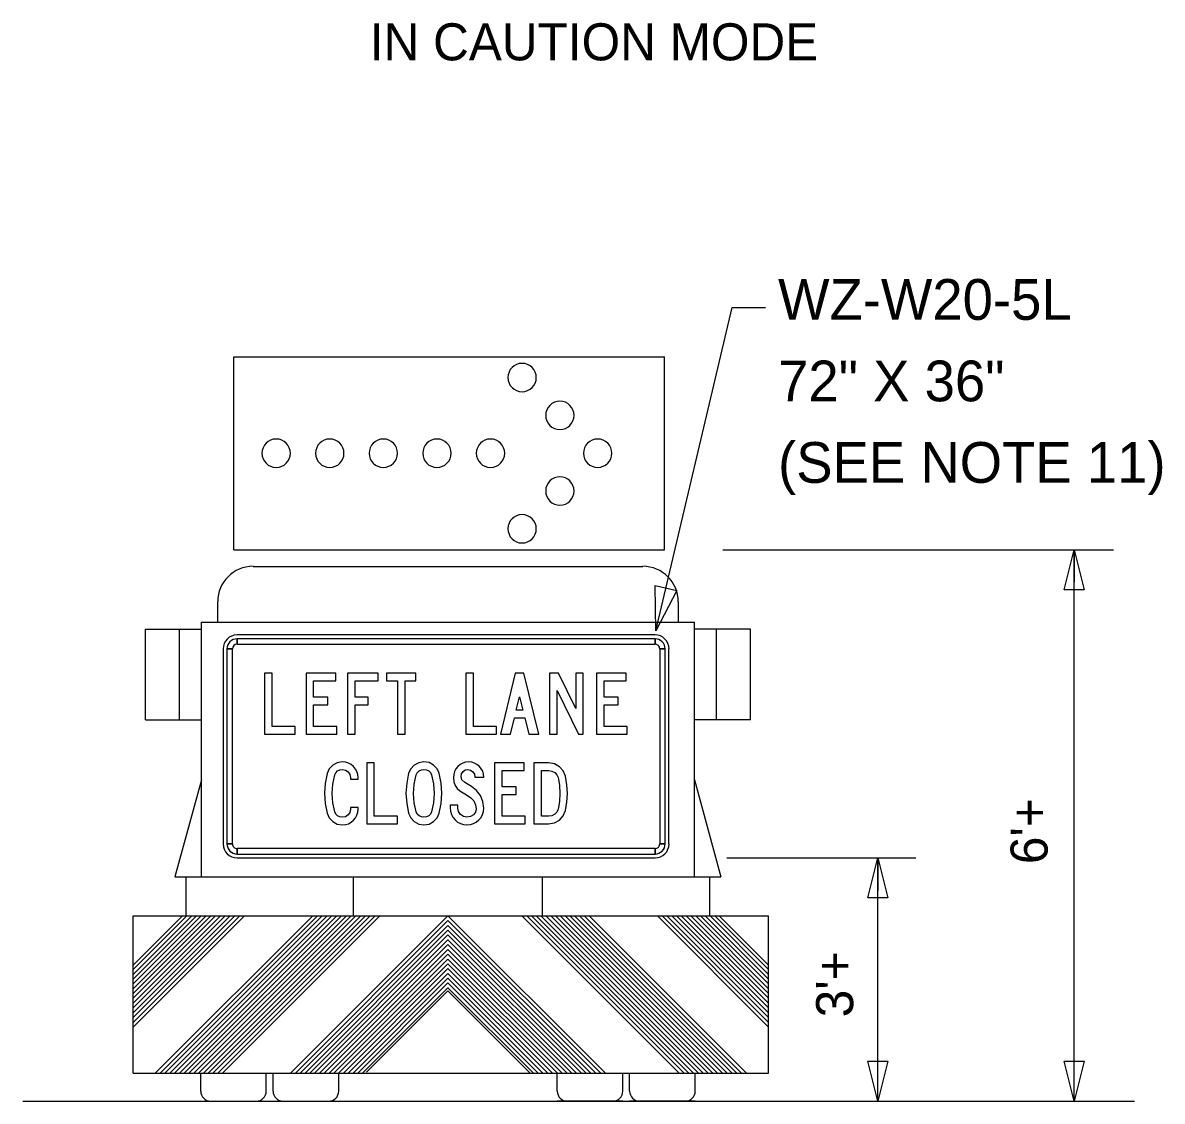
# Model space of a CAD drawing. Extents: x 1807779 to 1818251, y 673292 to 678849.
# Drawn here: x 1817437.6 to 1817622.2, y 676697.7 to 676872.4 of the extents above; entities that cross this region are included whole.
import ezdxf

# ---------------------------------------------------------------- set-up
doc = ezdxf.new("R2010")
doc.units = 0
doc.layers.add('DSN_RDWY_Drive', color=7, linetype='Continuous')

msp = doc.modelspace()

# ---------------------------------------------------------------- linework, layer by layer
at = {"layer": 'DSN_RDWY_Drive'}
for p, q in [((1817471.79, 676818.28), (1817541.56, 676818.28)), ((1817471.79, 676786.99), (1817471.79, 676818.28)), ((1817541.56, 676786.99), (1817541.56, 676818.28)), ((1817471.79, 676786.99), (1817541.56, 676786.99)), ((1817551.03, 676786.99), (1817614.3, 676786.99)), ((1817607.93, 676697.68), (1817607.93, 676786.99)), ((1817607.93, 676786.99), (1817607.93, 676781.75)), ((1817474.93, 676784.31), (1817538.07, 676784.31)), ((1817469.19, 676775.28), (1817469.19, 676778.58)), ((1817543.82, 676775.28), (1817543.82, 676778.58)), ((1817466.59, 676734.02), (1817466.59, 676775.28)), ((1817466.59, 676775.28), (1817546.42, 676775.28)), ((1817546.42, 676734.02), (1817546.42, 676775.28)), ((1817457.48, 676774.12), (1817466.59, 676774.12)), ((1817457.48, 676759.45), (1817457.48, 676774.12)), ((1817463, 676759.45), (1817463, 676774.12)), ((1817540.05, 676773.21), (1817472.33, 676773.21)), ((1817555.52, 676774.12), (1817546.42, 676774.12)), ((1817550.01, 676759.45), (1817550.01, 676774.12)), ((1817555.52, 676759.45), (1817555.52, 676774.12)), ((1817472.33, 676771.71), (1817472.33, 676772.58)), ((1817540.05, 676772.58), (1817540.05, 676771.71)), ((1817470.08, 676770.95), (1817470.08, 676739.35)), ((1817470.7, 676770.95), (1817471.58, 676770.95)), ((1817540.8, 676770.95), (1817541.68, 676770.95)), ((1817542.3, 676739.35), (1817542.3, 676770.95)), ((1817457.48, 676759.45), (1817466.59, 676759.45)), ((1817555.52, 676759.45), (1817546.42, 676759.45)), ((1817466.59, 676749.74), (1817462.27, 676734.02)), ((1817546.42, 676749.74), (1817550.73, 676734.02)), ((1817471.58, 676739.35), (1817470.7, 676739.35)), ((1817472.33, 676737.72), (1817472.33, 676738.6)), ((1817540.05, 676738.6), (1817540.05, 676737.72)), ((1817541.68, 676739.35), (1817540.8, 676739.35)), ((1817472.33, 676737.1), (1817540.05, 676737.1)), ((1817551.68, 676737.1), (1817582.29, 676737.1)), ((1817576.12, 676697.68), (1817576.12, 676737.1)), ((1817576.12, 676737.1), (1817576.12, 676731.77)), ((1817462.27, 676734.02), (1817550.73, 676734.02)), ((1817464.07, 676727.71), (1817464.07, 676734.02)), ((1817491.19, 676727.71), (1817491.19, 676733.9)), ((1817521.82, 676727.71), (1817521.82, 676733.9)), ((1817548.94, 676727.71), (1817548.94, 676734.02)), ((1817455.5, 676727.71), (1817558.45, 676727.71)), ((1817455.5, 676727.71), (1817558.45, 676727.71)), ((1817455.5, 676727.71), (1817558.45, 676727.71)), ((1817455.5, 676727.71), (1817558.45, 676727.71)), ((1817455.5, 676702.22), (1817455.5, 676727.71)), ((1817455.5, 676719.73), (1817463.48, 676727.71)), ((1817455.5, 676710.45), (1817472.76, 676727.71)), ((1817455.5, 676711.24), (1817471.97, 676727.71)), ((1817455.5, 676712.02), (1817471.19, 676727.71)), ((1817455.5, 676712.79), (1817470.42, 676727.71)), ((1817455.5, 676713.57), (1817469.64, 676727.71)), ((1817455.5, 676714.35), (1817468.86, 676727.71)), ((1817455.5, 676715.12), (1817468.09, 676727.71)), ((1817455.5, 676715.9), (1817467.31, 676727.71)), ((1817455.5, 676716.68), (1817466.53, 676727.71)), ((1817455.5, 676717.46), (1817465.75, 676727.71)), ((1817455.5, 676718.23), (1817464.98, 676727.71)), ((1817455.5, 676719.01), (1817464.2, 676727.71)), ((1817455.5, 676709.68), (1817473.51, 676727.69)), ((1817459.09, 676702.22), (1817484.59, 676727.71)), ((1817459.86, 676702.22), (1817485.36, 676727.71)), ((1817460.64, 676702.22), (1817486.14, 676727.71)), ((1817461.43, 676702.22), (1817486.92, 676727.71)), ((1817462.2, 676702.22), (1817487.69, 676727.71)), ((1817462.98, 676702.22), (1817488.47, 676727.71)), ((1817463.76, 676702.22), (1817489.26, 676727.71)), ((1817464.54, 676702.22), (1817490.04, 676727.71)), ((1817465.31, 676702.22), (1817490.81, 676727.71)), ((1817466.09, 676702.22), (1817491.59, 676727.71)), ((1817466.87, 676702.22), (1817492.37, 676727.71)), ((1817467.64, 676702.22), (1817493.14, 676727.71)), ((1817468.42, 676702.22), (1817493.92, 676727.71)), ((1817469.2, 676702.22), (1817494.69, 676727.7)), ((1817469.98, 676702.22), (1817495.48, 676727.71)), ((1817481.01, 676702.22), (1817506.5, 676727.71)), ((1817532, 676702.22), (1817506.5, 676727.71)), ((1817543.96, 676702.22), (1817518.47, 676727.71)), ((1817544.74, 676702.22), (1817519.25, 676727.7)), ((1817545.52, 676702.22), (1817520.02, 676727.71)), ((1817546.3, 676702.22), (1817520.8, 676727.71)), ((1817547.07, 676702.22), (1817521.57, 676727.71)), ((1817547.85, 676702.22), (1817522.35, 676727.71)), ((1817548.63, 676702.22), (1817523.14, 676727.71)), ((1817549.4, 676702.22), (1817523.91, 676727.71)), ((1817550.18, 676702.22), (1817524.69, 676727.71)), ((1817550.97, 676702.22), (1817525.47, 676727.71)), ((1817551.75, 676702.22), (1817526.25, 676727.71)), ((1817552.52, 676702.22), (1817527.02, 676727.71)), ((1817553.3, 676702.22), (1817527.8, 676727.71)), ((1817554.08, 676702.22), (1817528.58, 676727.71)), ((1817554.85, 676702.22), (1817529.36, 676727.71)), ((1817558.45, 676709.68), (1817540.43, 676727.69)), ((1817558.45, 676710.45), (1817541.19, 676727.71)), ((1817558.45, 676711.24), (1817541.97, 676727.71)), ((1817558.45, 676712.02), (1817542.75, 676727.71)), ((1817558.45, 676712.79), (1817543.52, 676727.71)), ((1817558.45, 676713.57), (1817544.3, 676727.71)), ((1817558.45, 676714.35), (1817545.08, 676727.71)), ((1817558.45, 676715.12), (1817545.85, 676727.71)), ((1817558.45, 676715.9), (1817546.63, 676727.71)), ((1817558.45, 676716.68), (1817547.41, 676727.71)), ((1817558.45, 676717.46), (1817548.19, 676727.71)), ((1817558.45, 676718.23), (1817548.96, 676727.71)), ((1817558.45, 676719.01), (1817549.74, 676727.71)), ((1817558.45, 676719.73), (1817550.46, 676727.71)), ((1817558.45, 676702.22), (1817558.45, 676727.71)), ((1817481.78, 676702.22), (1817506.5, 676726.94)), ((1817482.56, 676702.22), (1817506.5, 676726.16)), ((1817483.34, 676702.22), (1817506.5, 676725.38)), ((1817531.19, 676702.26), (1817506.5, 676726.94)), ((1817530.45, 676702.22), (1817506.5, 676726.16)), ((1817529.67, 676702.22), (1817506.5, 676725.38)), ((1817484.11, 676702.22), (1817506.5, 676724.61)), ((1817484.89, 676702.22), (1817506.5, 676723.83)), ((1817528.9, 676702.22), (1817506.5, 676724.61)), ((1817528.12, 676702.22), (1817506.5, 676723.83)), ((1817485.67, 676702.22), (1817506.5, 676723.04)), ((1817486.44, 676702.22), (1817506.5, 676722.27)), ((1817487.23, 676702.22), (1817506.5, 676721.49)), ((1817527.34, 676702.22), (1817506.5, 676723.04)), ((1817526.57, 676702.22), (1817506.5, 676722.27)), ((1817525.79, 676702.22), (1817506.5, 676721.49)), ((1817488.01, 676702.22), (1817506.5, 676720.71)), ((1817488.79, 676702.22), (1817506.5, 676719.93)), ((1817525.01, 676702.22), (1817506.5, 676720.71)), ((1817524.22, 676702.22), (1817506.5, 676719.93)), ((1817489.56, 676702.22), (1817506.5, 676719.16)), ((1817490.34, 676702.22), (1817506.5, 676718.38)), ((1817523.45, 676702.22), (1817506.5, 676719.16)), ((1817522.67, 676702.22), (1817506.5, 676718.38)), ((1817491.12, 676702.22), (1817506.5, 676717.6)), ((1817491.89, 676702.22), (1817506.5, 676716.83)), ((1817492.67, 676702.22), (1817506.5, 676716.05)), ((1817521.89, 676702.22), (1817506.5, 676717.6)), ((1817521.12, 676702.22), (1817506.5, 676716.83)), ((1817520.34, 676702.22), (1817506.5, 676716.05)), ((1817493.32, 676702.36), (1817506.5, 676715.55)), ((1817519.84, 676702.22), (1817506.5, 676715.55)), ((1817455.5, 676702.22), (1817558.45, 676702.22)), ((1817455.5, 676702.22), (1817558.45, 676702.22)), ((1817455.5, 676702.22), (1817558.45, 676702.22)), ((1817455.5, 676702.22), (1817558.45, 676702.22)), ((1817466.44, 676699.33), (1817466.44, 676702.22)), ((1817477.07, 676699.33), (1817477.07, 676702.22)), ((1817478.17, 676699.33), (1817478.17, 676702.22)), ((1817488.81, 676699.33), (1817488.81, 676702.22)), ((1817524.2, 676699.33), (1817524.2, 676702.22)), ((1817534.83, 676699.33), (1817534.83, 676702.22)), ((1817535.93, 676699.33), (1817535.93, 676702.22)), ((1817546.57, 676699.33), (1817546.57, 676702.22)), ((1817437.62, 676697.68), (1817617.73, 676697.68)), ((1817466.44, 676697.68), (1817477.07, 676697.68)), ((1817466.44, 676697.68), (1817477.07, 676697.68)), ((1817466.44, 676697.68), (1817477.07, 676697.68)), ((1817466.44, 676697.68), (1817477.07, 676697.68)), ((1817478.17, 676697.68), (1817488.81, 676697.68)), ((1817478.17, 676697.68), (1817488.81, 676697.68)), ((1817478.17, 676697.68), (1817488.81, 676697.68)), ((1817478.17, 676697.68), (1817488.81, 676697.68)), ((1817534.83, 676697.68), (1817524.2, 676697.68)), ((1817534.83, 676697.68), (1817524.2, 676697.68)), ((1817534.83, 676697.68), (1817524.2, 676697.68)), ((1817534.83, 676697.68), (1817524.2, 676697.68)), ((1817546.57, 676697.68), (1817535.93, 676697.68)), ((1817546.57, 676697.68), (1817535.93, 676697.68)), ((1817546.57, 676697.68), (1817535.93, 676697.68)), ((1817546.57, 676697.68), (1817535.93, 676697.68))]:
    msp.add_line(p, q, dxfattribs=at)
for points in [[(1817540.2, 676773.87), (1817552.54, 676826.27), (1817557.94, 676826.27)], [(1817521.21, 676757.16), (1817518.8, 676767.02), (1817517.4, 676767.02), (1817515, 676757.16), (1817516.63, 676757.16), (1817517.27, 676759.8), (1817518.93, 676759.8), (1817519.58, 676757.16), (1817521.21, 676757.16)], [(1817518.63, 676761.03), (1817517.57, 676761.03), (1817518.1, 676763.2), (1817518.63, 676761.03)], [(1817505.51, 676747.55), (1817505.4, 676749.2), (1817505.07, 676750.8), (1817504.73, 676751.54), (1817504.16, 676752.13), (1817503.43, 676752.52), (1817502.61, 676752.65), (1817501.78, 676752.51), (1817501.05, 676752.13), (1817500.48, 676751.53), (1817500.13, 676750.8), (1817499.81, 676749.19), (1817499.7, 676747.55), (1817499.81, 676745.91), (1817500.13, 676744.31), (1817500.47, 676743.57), (1817501.04, 676742.97), (1817501.78, 676742.57), (1817502.61, 676742.44), (1817503.44, 676742.57), (1817504.17, 676742.97), (1817504.74, 676743.57), (1817505.08, 676744.32), (1817505.4, 676745.92), (1817505.51, 676747.55)], [(1817504.28, 676747.54), (1817504.17, 676746.02), (1817503.85, 676744.54), (1817503.68, 676744.19), (1817503.39, 676743.91), (1817503.02, 676743.73), (1817502.61, 676743.67), (1817502.19, 676743.73), (1817501.82, 676743.92), (1817501.53, 676744.2), (1817501.36, 676744.55), (1817501.04, 676746.03), (1817500.93, 676747.54), (1817501.04, 676749.06), (1817501.36, 676750.55), (1817501.53, 676750.89), (1817501.82, 676751.17), (1817502.19, 676751.35), (1817502.61, 676751.41), (1817503.02, 676751.35), (1817503.39, 676751.17), (1817503.68, 676750.9), (1817503.85, 676750.56), (1817504.17, 676749.07), (1817504.28, 676747.54)], [(1817520.4, 676742.62), (1817522.81, 676742.62), (1817523.74, 676742.77), (1817524.56, 676743.22), (1817525.18, 676743.91), (1817525.54, 676744.76), (1817525.78, 676746.13), (1817525.86, 676747.54), (1817525.78, 676748.95), (1817525.54, 676750.33), (1817525.18, 676751.18), (1817524.56, 676751.86), (1817523.74, 676752.32), (1817522.81, 676752.47), (1817520.4, 676752.47), (1817520.4, 676742.62)], [(1817521.64, 676743.85), (1817521.64, 676751.24), (1817522.84, 676751.24), (1817523.34, 676751.16), (1817523.79, 676750.93), (1817524.13, 676750.57), (1817524.33, 676750.13), (1817524.55, 676748.85), (1817524.63, 676747.54), (1817524.55, 676746.23), (1817524.33, 676744.96), (1817524.13, 676744.52), (1817523.79, 676744.16), (1817523.34, 676743.92), (1817522.84, 676743.85), (1817521.64, 676743.85)]]:
    msp.add_lwpolyline(points, dxfattribs=at)
for points in [[(1817606.31, 676780.49), (1817607.93, 676786.99), (1817609.56, 676780.49)], [(1817543.57, 676780.42), (1817540.2, 676773.87), (1817540.09, 676781.24)], [(1817540.05, 676772.58), (1817472.33, 676772.58), (1817472.33, 676771.71), (1817540.05, 676771.71), (1817540.05, 676772.58)], [(1817470.7, 676770.95), (1817470.7, 676739.35), (1817471.58, 676739.35), (1817471.58, 676770.95), (1817470.7, 676770.95)], [(1817541.68, 676739.35), (1817541.68, 676770.95), (1817540.8, 676770.95), (1817540.8, 676739.35), (1817541.68, 676739.35)], [(1817481.77, 676757.16), (1817481.77, 676758.39), (1817478.03, 676758.39), (1817478.03, 676767.02), (1817476.8, 676767.02), (1817476.8, 676757.16)], [(1817488.48, 676757.16), (1817488.48, 676758.39), (1817484.74, 676758.39), (1817484.74, 676761.91), (1817487.03, 676761.91), (1817487.03, 676763.14), (1817484.74, 676763.14), (1817484.74, 676765.78), (1817488.32, 676765.78), (1817488.32, 676767.02), (1817483.51, 676767.02), (1817483.51, 676757.16)], [(1817495.19, 676765.78), (1817495.19, 676767.02), (1817490.22, 676767.02), (1817490.22, 676757.16), (1817491.45, 676757.16), (1817491.45, 676761.91), (1817493.57, 676761.91), (1817493.57, 676763.14), (1817491.45, 676763.14), (1817491.45, 676765.78)], [(1817501.3, 676765.78), (1817501.3, 676767.02), (1817496.55, 676767.02), (1817496.55, 676765.78), (1817498.31, 676765.78), (1817498.31, 676757.16), (1817499.54, 676757.16), (1817499.54, 676765.78)], [(1817514.38, 676757.16), (1817514.38, 676758.39), (1817510.65, 676758.39), (1817510.65, 676767.02), (1817509.42, 676767.02), (1817509.42, 676757.16)], [(1817528.42, 676757.16), (1817528.42, 676767.02), (1817527.19, 676767.02), (1817527.19, 676761.27), (1817524.39, 676767.02), (1817522.96, 676767.02), (1817522.96, 676757.16), (1817524.2, 676757.16), (1817524.2, 676764.21), (1817527.62, 676757.16)], [(1817535.53, 676757.16), (1817535.53, 676758.39), (1817531.79, 676758.39), (1817531.79, 676761.91), (1817534.08, 676761.91), (1817534.08, 676763.14), (1817531.79, 676763.14), (1817531.79, 676765.78), (1817535.37, 676765.78), (1817535.37, 676767.02), (1817530.56, 676767.02), (1817530.56, 676757.16)], [(1817491.95, 676745.25), (1817490.71, 676745.25), (1817490.71, 676744.97), (1817490.62, 676744.47), (1817490.33, 676744.05), (1817489.91, 676743.76), (1817489.41, 676743.67), (1817488.99, 676743.73), (1817488.61, 676743.92), (1817488.32, 676744.2), (1817488.15, 676744.55), (1817487.83, 676746.02), (1817487.72, 676747.54), (1817487.83, 676749.05), (1817488.15, 676750.53), (1817488.32, 676750.88), (1817488.61, 676751.17), (1817488.99, 676751.35), (1817489.41, 676751.41), (1817489.91, 676751.32), (1817490.33, 676751.03), (1817490.62, 676750.61), (1817490.71, 676750.11), (1817490.71, 676749.83), (1817491.95, 676749.83), (1817491.95, 676750.08), (1817491.9, 676750.59), (1817491.76, 676751.06), (1817491.52, 676751.49), (1817491.2, 676751.89), (1817490.8, 676752.22), (1817490.37, 676752.46), (1817489.89, 676752.6), (1817489.38, 676752.65), (1817488.55, 676752.51), (1817487.82, 676752.12), (1817487.25, 676751.51), (1817486.91, 676750.77), (1817486.59, 676749.16), (1817486.49, 676747.55), (1817486.6, 676745.9), (1817486.92, 676744.31), (1817487.26, 676743.56), (1817487.83, 676742.96), (1817488.56, 676742.57), (1817489.38, 676742.44), (1817489.89, 676742.49), (1817490.37, 676742.63), (1817490.8, 676742.86), (1817491.2, 676743.19), (1817491.52, 676743.59), (1817491.76, 676744.02), (1817491.9, 676744.49), (1817491.95, 676745)], [(1817498.3, 676742.62), (1817498.3, 676743.85), (1817494.56, 676743.85), (1817494.56, 676752.47), (1817493.33, 676752.47), (1817493.33, 676742.62)], [(1817506.86, 676745.61), (1817506.86, 676745.2), (1817506.91, 676744.65), (1817507.05, 676744.14), (1817507.3, 676743.67), (1817507.65, 676743.25), (1817508.07, 676742.89), (1817508.53, 676742.64), (1817509.03, 676742.49), (1817509.58, 676742.44), (1817510.13, 676742.49), (1817510.63, 676742.64), (1817511.09, 676742.89), (1817511.52, 676743.24), (1817511.86, 676743.66), (1817512.11, 676744.12), (1817512.26, 676744.62), (1817512.31, 676745.17), (1817512.17, 676746.21), (1817511.76, 676747.19), (1817511.13, 676748.01), (1817510.31, 676748.64), (1817509.24, 676749.31), (1817508.77, 676749.72), (1817508.62, 676750.29), (1817508.7, 676750.72), (1817508.95, 676751.08), (1817509.31, 676751.33), (1817509.74, 676751.41), (1817510.17, 676751.32), (1817510.53, 676751.05), (1817510.78, 676750.65), (1817510.86, 676750.18), (1817512.31, 676750.18), (1817512.27, 676750.67), (1817512.13, 676751.13), (1817511.9, 676751.54), (1817511.59, 676751.92), (1817511.2, 676752.24), (1817510.79, 676752.46), (1817510.34, 676752.6), (1817509.85, 676752.65), (1817509.35, 676752.6), (1817508.9, 676752.46), (1817508.48, 676752.23), (1817508.1, 676751.9), (1817507.79, 676751.51), (1817507.56, 676751.08), (1817507.43, 676750.62), (1817507.39, 676750.11), (1817507.45, 676749.43), (1817507.65, 676748.84), (1817507.97, 676748.34), (1817508.43, 676747.93), (1817509.51, 676747.28), (1817510.2, 676746.84), (1817510.69, 676746.32), (1817510.98, 676745.7), (1817511.08, 676745), (1817510.97, 676744.49), (1817510.64, 676744.06), (1817510.15, 676743.77), (1817509.58, 676743.67), (1817509, 676743.78), (1817508.52, 676744.11), (1817508.2, 676744.59), (1817508.09, 676745.17), (1817508.09, 676745.61)], [(1817519, 676742.62), (1817519, 676743.85), (1817515.27, 676743.85), (1817515.27, 676747.37), (1817517.55, 676747.37), (1817517.55, 676748.6), (1817515.27, 676748.6), (1817515.27, 676751.24), (1817518.84, 676751.24), (1817518.84, 676752.47), (1817514.03, 676752.47), (1817514.03, 676742.62)], [(1817472.33, 676737.72), (1817540.05, 676737.72), (1817540.05, 676738.6), (1817472.33, 676738.6), (1817472.33, 676737.72)], [(1817574.5, 676730.6), (1817576.12, 676737.1), (1817577.75, 676730.6)], [(1817577.75, 676704.18), (1817576.12, 676697.68), (1817574.5, 676704.18)], [(1817609.56, 676704.18), (1817607.93, 676697.68), (1817606.31, 676704.18)]]:
    msp.add_lwpolyline(points, close=True, dxfattribs=at)
for centre, radius, start, end in [((1817518.51, 676814.9), 2.3, 0, 180), ((1817518.51, 676814.9), 2.3, 180, 0), ((1817524.63, 676808.77), 2.3, 0, 180), ((1817524.63, 676808.77), 2.3, 180, 0), ((1817478.67, 676802.64), 2.3, 0, 180), ((1817487.35, 676802.64), 2.3, 0, 180), ((1817496.03, 676802.64), 2.3, 0, 180), ((1817504.71, 676802.64), 2.3, 0, 180), ((1817513.39, 676802.64), 2.3, 0, 180), ((1817530.75, 676802.64), 2.3, 0, 180), ((1817478.67, 676802.64), 2.3, 180, 0), ((1817487.35, 676802.64), 2.3, 180, 0), ((1817496.03, 676802.64), 2.3, 180, 0), ((1817504.71, 676802.64), 2.3, 180, 0), ((1817513.39, 676802.64), 2.3, 180, 0), ((1817530.75, 676802.64), 2.3, 180, 0), ((1817524.63, 676796.52), 2.3, 0, 180), ((1817524.63, 676796.52), 2.3, 180, 0), ((1817518.51, 676790.4), 2.3, 0, 180), ((1817518.51, 676790.4), 2.3, 180, 0), ((1817474.93, 676778.58), 5.74, 90, 180), ((1817538.07, 676778.58), 5.74, 0, 90), ((1817472.33, 676770.95), 2.26, 90.0002, 179.9998), ((1817540.05, 676770.95), 2.26, 0, 90.0002), ((1817472.33, 676770.95), 1.63, 90.0002, 179.9998), ((1817472.33, 676770.95), 0.752, 90.0002, 179.9998), ((1817540.05, 676770.95), 1.63, 0, 90.0002), ((1817540.05, 676770.95), 0.752, 0, 90.0002), ((1817472.33, 676739.35), 2.26, 179.9998, 270.0001), ((1817472.33, 676739.35), 1.63, 179.9998, 270.0001), ((1817472.33, 676739.35), 0.752, 179.9998, 270.0001), ((1817540.05, 676739.35), 2.26, 270.0001, 0.0003), ((1817540.05, 676739.35), 1.63, 270.0001, 0.0003), ((1817540.05, 676739.35), 0.752, 270.0001, 0.0003), ((1817468.09, 676699.33), 1.65, 180, 270), ((1817475.42, 676699.33), 1.65, 270, 0), ((1817479.82, 676699.33), 1.65, 180, 270), ((1817487.16, 676699.33), 1.65, 270, 0), ((1817525.85, 676699.33), 1.65, 180, 270), ((1817533.18, 676699.33), 1.65, 270, 0), ((1817537.58, 676699.33), 1.65, 180, 270), ((1817544.92, 676699.33), 1.65, 270, 0)]:
    msp.add_arc(centre, radius, start, end, dxfattribs=at)

# ---------------------------------------------------------------- texts
for s, height, p in [('IN CAUTION MODE', 6, (1817493.83, 676866.28)), ('WZ-W20-5L', 6.6, (1817559.98, 676824.25)), ('72" X 36"', 6.6, (1817559.98, 676811.05)), ('(SEE NOTE 11)', 6.6, (1817559.98, 676797.85))]:
    msp.add_text(s, height=height, dxfattribs=at).set_placement(p)
for s, p in [("6'+", (1817603.64, 676736.08)), ("3'+", (1817572.14, 676711.27))]:
    msp.add_text(s, height=6, rotation=90, dxfattribs=at).set_placement(p)

doc.saveas('drawing.dxf')
